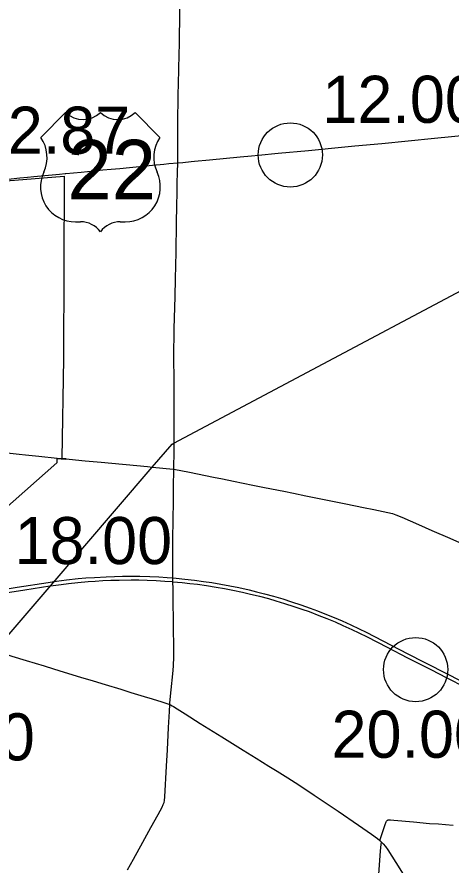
# Model space of a CAD drawing. Extents: x 1597222 to 1925846, y 496284 to 911751.
# Drawn here: x 1717295 to 1727439, y 546977 to 566794 of the extents above; entities that cross this region are included whole.
import ezdxf

# ---------------------------------------------------------------- set-up
doc = ezdxf.new("R2010")
doc.units = 0
for name, color, linetype in [('Default', 7, 'Continuous'), ('GM_X_City_Street', 7, 'Continuous'), ('GM_X_Corporation', 7, 'Continuous'), ('GM_X_County_Road', 7, 'Continuous'), ('GM_X_Township', 7, 'Continuous'), ('GM_X_US_Route', 7, 'Continuous'), ('GM_X_US_Shield', 7, 'Continuous')]:
    doc.layers.add(name, color=color, linetype=linetype)

msp = doc.modelspace()

# ---------------------------------------------------------------- linework, layer by layer
at = {"layer": 'Default'}
for centre in [(1723683, 563570), (1723683, 563570), (1726612, 551544), (1726612, 551544)]:
    msp.add_circle(centre, 750, dxfattribs=at)
at = {"layer": 'GM_X_City_Street'}
msp.add_lwpolyline([(1715942, 556730), (1716123, 556711), (1716711, 556648), (1717348, 556580), (1717495, 556565), (1717806, 556532), (1718232, 556488)], dxfattribs=at)
at = {"layer": 'GM_X_Corporation'}
msp.add_lwpolyline([(1716357, 562913), (1718400, 563074), (1718382, 558806), (1718345, 556486), (1718434, 556476), (1718433, 556456), (1718229, 556472), (1718227, 556375), (1716720, 555055)], dxfattribs=at)
at = {"layer": 'GM_X_County_Road'}
for points in [[(1721052, 563386), (1721053, 563695), (1721054, 564318), (1721066, 564958), (1721078, 565549), (1721088, 565943), (1721092, 566140), (1721095, 566320), (1721102, 566763), (1721105, 566977)], [(1720966, 556836), (1720967, 557073), (1720967, 557270), (1720966, 557500), (1720968, 557828), (1720968, 558090), (1720965, 558287), (1720965, 558451), (1720962, 558697), (1720964, 559041), (1720968, 559304), (1720972, 559517), (1720993, 560254), (1721003, 560681), (1721008, 560976), (1721015, 561304), (1721026, 561976), (1721034, 562386), (1721037, 562681), (1721041, 562911), (1721045, 563157), (1721052, 563386)], [(1720961, 556228), (1720966, 556663), (1720966, 556836)], [(1718232, 556488), (1718349, 556478)], [(1718349, 556478), (1718511, 556462), (1718888, 556426), (1719263, 556391), (1720343, 556289), (1720463, 556277)], [(1720463, 556277), (1720942, 556231), (1720961, 556228)], [(1720867, 550726), (1720869, 550761), (1720877, 550845), (1720902, 551074), (1720938, 551449), (1720944, 551530), (1720951, 551629), (1720958, 551843), (1720957, 551958), (1720958, 552056), (1720957, 552171), (1720955, 552417), (1720951, 552613), (1720950, 552744), (1720948, 553072), (1720944, 553433), (1720941, 553598), (1720941, 553627), (1720940, 553685), (1720939, 553734), (1720938, 553810), (1720936, 554137), (1720941, 554547), (1720946, 555089), (1720951, 555433), (1720955, 555810), (1720961, 556228)], [(1720961, 556228), (1721328, 556156), (1721890, 556043), (1722100, 556001), (1722355, 555948), (1722808, 555857), (1723080, 555801), (1723531, 555710), (1723756, 555665), (1724045, 555606), (1724704, 555473), (1724978, 555416), (1725396, 555332), (1725635, 555285), (1725959, 555218), (1726071, 555192), (1726152, 555164), (1726286, 555108), (1726677, 554936), (1726993, 554798), (1727413, 554613), (1727851, 554420)], [(1716774, 551983), (1717178, 551861), (1717507, 551760), (1717931, 551629), (1718151, 551564), (1718401, 551487), (1718778, 551371), (1719076, 551280), (1719358, 551194), (1719719, 551084), (1719954, 551011), (1720268, 550916), (1720455, 550860)], [(1720455, 550860), (1720677, 550793), (1720801, 550751), (1720867, 550726)], [(1720859, 550566), (1720867, 550726)], [(1720867, 550726), (1720880, 550720), (1720925, 550697), (1720951, 550682), (1721037, 550629), (1721229, 550509), (1721580, 550288), (1722079, 549975), (1722579, 549664), (1722886, 549472), (1723178, 549291), (1723373, 549169), (1723624, 549012), (1723885, 548848), (1724243, 548614), (1724801, 548234), (1725273, 547911), (1725583, 547696), (1725717, 547595), (1725774, 547549)], [(1719879, 546867), (1720015, 547111), (1720235, 547514), (1720425, 547858), (1720594, 548159), (1720687, 548332), (1720715, 548392), (1720732, 548439), (1720742, 548488), (1720751, 548570), (1720791, 549290), (1720810, 549667), (1720840, 550191), (1720859, 550566)], [(1725774, 547549), (1725791, 547595), (1725853, 547783), (1725899, 547922), (1725921, 547984), (1725929, 547999), (1725939, 548012), (1725946, 548019), (1725953, 548024), (1725960, 548028), (1725972, 548031), (1725987, 548033), (1726022, 548033), (1726102, 548025), (1726560, 547986), (1726935, 547951), (1727148, 547938), (1727312, 547924), (1727490, 547909)], [(1725774, 547549), (1725793, 547532), (1725811, 547514)], [(1725750, 546761), (1725792, 547301), (1725806, 547465), (1725811, 547514)], [(1725811, 547514), (1725853, 547471), (1725904, 547410), (1725959, 547329), (1726239, 546886), (1726380, 546662), (1726544, 546398), (1726699, 546147), (1726984, 545687), (1727131, 545450), (1727276, 545212), (1727448, 544933), (1727539, 544783)]]:
    msp.add_lwpolyline(points, dxfattribs=at)
at = {"layer": 'GM_X_Township'}
msp.add_lwpolyline([(1712822, 546924), (1712662, 546988), (1712552, 547069), (1713536, 548201), (1716777, 551987), (1718046, 553465), (1720457, 556271), (1720924, 556815), (1720963, 556836), (1731052, 562196)], dxfattribs=at)
at = {"layer": 'GM_X_US_Route'}
for points in [[(1720847, 563366), (1721052, 563386), (1721171, 563397), (1721367, 563417), (1721446, 563423), (1721791, 563455), (1722509, 563525), (1722778, 563550), (1722939, 563565), (1723402, 563609), (1724110, 563676), (1724960, 563757), (1725188, 563779), (1725825, 563841), (1727049, 563961), (1728242, 564078)], [(1718422, 563133), (1718438, 563134), (1718797, 563169), (1719090, 563196), (1719303, 563218), (1719499, 563236), (1719697, 563255), (1719925, 563277), (1720466, 563330), (1720727, 563354), (1720847, 563366)], [(1715687, 562876), (1716024, 562908), (1716302, 562933), (1716613, 562962), (1716921, 562991), (1717087, 563006), (1717363, 563033), (1717544, 563049)], [(1717544, 563049), (1717689, 563063), (1718031, 563095), (1718292, 563120), (1718422, 563133)], [(1716779, 553387), (1717298, 553468), (1718027, 553581), (1718165, 553601), (1718222, 553609), (1718450, 553638), (1718727, 553669), (1718906, 553685), (1719103, 553699), (1719381, 553714), (1719577, 553723), (1719758, 553726), (1719987, 553727), (1720168, 553725), (1720397, 553718), (1720610, 553709), (1720806, 553696), (1720940, 553685), (1721019, 553679), (1721215, 553660), (1721443, 553634), (1721654, 553606), (1721849, 553577), (1722059, 553542), (1722269, 553503), (1722477, 553460), (1722718, 553407), (1722893, 553365), (1723083, 553316), (1723289, 553259), (1723509, 553194), (1723713, 553131), (1723930, 553058), (1724147, 552982), (1724316, 552919), (1724530, 552835), (1724711, 552760), (1724892, 552682), (1725101, 552587), (1725294, 552496), (1725455, 552415), (1726433, 551914), (1726813, 551719), (1727382, 551428), (1727848, 551186)], [(1716768, 553296), (1717481, 553407), (1718064, 553498), (1718077, 553499), (1718324, 553535), (1718503, 553557), (1718716, 553580), (1718961, 553601), (1719124, 553614), (1719305, 553624), (1719485, 553632), (1719682, 553637), (1719961, 553640), (1720141, 553639), (1720338, 553634), (1720551, 553625), (1720748, 553613), (1720927, 553600), (1720941, 553598), (1721156, 553579), (1721336, 553559), (1721515, 553537), (1721726, 553506), (1721953, 553471), (1722147, 553437), (1722340, 553400), (1722565, 553353), (1722725, 553316), (1722964, 553257), (1723170, 553202), (1723344, 553153), (1723548, 553092), (1723767, 553022), (1723953, 552959), (1724123, 552898), (1724353, 552811), (1724536, 552739), (1724733, 552657), (1724914, 552578), (1725123, 552483), (1725286, 552405), (1725476, 552309), (1725943, 552070), (1726424, 551821), (1726964, 551544), (1727343, 551348), (1727766, 551132)]]:
    msp.add_lwpolyline(points, dxfattribs=at)
at = {"layer": 'GM_X_US_Shield'}
for p, q in [((1718432, 564561), (1717852, 563980)), ((1720637, 563980), (1720057, 564561)), ((1718665, 562008), (1718781, 562008)), ((1719709, 562008), (1719825, 562008))]:
    msp.add_line(p, q, dxfattribs=at)
for centre, radius, start, end in [((1718839, 564975), 580, 225.573, 314.427), ((1719651, 564975), 580, 225.573, 314.427), ((1717187, 563515), 812, 334.5471, 35.0009), ((1721302, 563515), 812, 144.9991, 205.4529), ((1718655, 562820), 812, 154.8319, 270.6383), ((1719834, 562820), 812, 269.3617, 25.1681), ((1718781, 561428), 580, 36.8699, 90), ((1719709, 561428), 580, 90, 143.1301)]:
    msp.add_arc(centre, radius, start, end, dxfattribs=at)

# ---------------------------------------------------------------- texts
at = {"layer": 'Default'}
for s, p in [('12.00', (1724432, 564320)), ('12.00', (1724432, 564320)), ('12.87', (1716262, 563598)), ('12.87', (1716262, 563598)), ('18.00', (1717239, 554009)), ('18.00', (1717239, 554009)), ('10.00', (1714031, 549423)), ('10.00', (1714031, 549423)), ('20.00', (1724645, 549484)), ('20.00', (1724645, 549484))]:
    msp.add_text(s, height=1100, dxfattribs=at).set_placement(p)
at = {"layer": 'GM_X_US_Shield'}
msp.add_text('22', height=1392.2, dxfattribs=at).set_placement((1718474, 562530))

doc.saveas('drawing.dxf')
